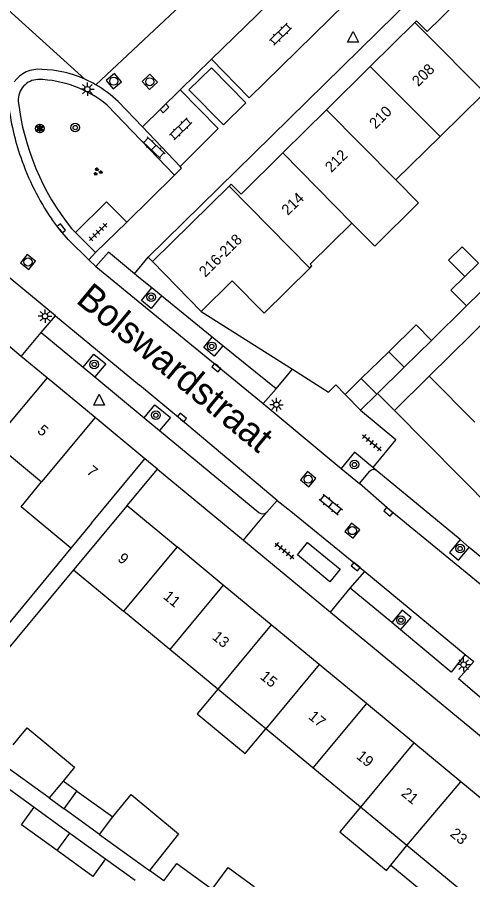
# Model space of a CAD drawing. Extents: x 128000 to 131008, y 398996 to 402500.
# Drawn here: x 129596.3 to 129638.5, y 399093.1 to 399173.1 of the extents above; entities that cross this region are included whole.
import ezdxf

# ---------------------------------------------------------------- set-up
doc = ezdxf.new("R2010")
doc.units = 0
for name, color, linetype in [('gg-afsc-erfafscheiding', 7, 'Continuous'), ('gg-anno-huisnummerreeks BGT', 7, 'Continuous'), ('gg-anno-openbare ruimte label', 7, 'Continuous'), ('gg-bbg-abri', 7, 'Continuous'), ('gg-bbg-bijgebouw', 7, 'Continuous'), ('gg-bbg-gedigitaliseerde bebouwing', 7, 'Continuous'), ('gg-bbg-gedigitaliseerde bijgebouw', 7, 'Continuous'), ('gg-bbg-hoofdgebouw', 7, 'Continuous'), ('gg-bbg-luifel en loopbrug', 7, 'Continuous'), ('gg-bbg-tussenscheiding', 7, 'Continuous'), ('gg-knt-verharding', 7, 'Continuous'), ('gg-knt-verharding nz', 7, 'Continuous'), ('gt-grn-weggrens', 7, 'Continuous'), ('gt-symb-boom', 7, 'Continuous'), ('gt-symb-groenvak', 7, 'Continuous'), ('gt-symb-klinker verharding', 7, 'Continuous'), ('gt-symb-kolk', 7, 'Continuous'), ('gt-symb-lichtmast', 7, 'Continuous'), ('gt-symb-rioolschacht', 7, 'Continuous'), ('gt-symb-solitaire heester', 7, 'Continuous'), ('gt-symb-tegel verharding', 7, 'Continuous'), ('gt-symb-waterafsluiter', 7, 'Continuous')]:
    doc.layers.add(name, color=color, linetype=linetype)

# ---------------------------------------------------------------- blocks, each defined once
blk = doc.blocks.new('gt0-LMAST')
at = {"layer": 'gt-symb-lichtmast'}
for p, q in [((-0.182, 0.173), (-0.447, 0.438)), ((-0.005, 0.246), (-0.005, 0.621)), ((0.172, 0.173), (0.437, 0.438)), ((-0.255, -0.004), (-0.63, -0.004)), ((-0.182, -0.181), (-0.447, -0.446)), ((-0.005, -0.254), (-0.005, -0.629)), ((0.437, -0.446), (0.172, -0.181)), ((0.245, -0.004), (0.62, -0.004))]:
    blk.add_line(p, q, dxfattribs=at)
blk.add_circle((-0.005, -0.004), 0.25, dxfattribs=at)
blk = doc.blocks.new('gt0-RS')
at = {"layer": 'gt-symb-rioolschacht'}
blk.add_lwpolyline([(-0.5, -0.5), (0.5, -0.5), (0.5, 0.5), (-0.5, 0.5)], close=True, dxfattribs=at)
blk.add_circle((0, 0), 0.375, dxfattribs=at)
blk = doc.blocks.new('gt0-KL1')
at = {"layer": 'gt-symb-klinker verharding'}
for p, q in [((-1.15, 0.3), (1.15, 0.3)), ((-1, -0.3), (-1, 0.3)), ((-0.5, 0.3), (-0.5, 0.45)), ((0, -0.3), (0, 0.3)), ((0.5, 0.3), (0.5, 0.45)), ((1, -0.3), (1, 0.3)), ((-1.15, -0.3), (1.15, -0.3)), ((-0.5, -0.45), (-0.5, -0.3)), ((0.5, -0.45), (0.5, -0.3))]:
    blk.add_line(p, q, dxfattribs=at)
blk = doc.blocks.new('gt0-KOLK')
at = {"layer": 'gt-symb-kolk'}
blk.add_lwpolyline([(0, 0), (0.375, 0), (0.375, 0.4), (-0.375, 0.4), (-0.375, 0), (0, 0)], dxfattribs=at)
blk = doc.blocks.new('gt0-BOOM')
at = {"layer": 'gt-symb-boom'}
for radius in [0.4, 0.2]:
    blk.add_circle((0, 0), radius, dxfattribs=at)
blk = doc.blocks.new('gt0-GRVAK')
at = {"layer": 'gt-symb-groenvak'}
for p, q in [((-0.11, 0.189), (-0.228, 0.24)), ((-0.182, 0.153), (0.088, 0.153)), ((-0.091, 0.211), (-0.156, 0.322)), ((-0.047, 0.214), (-0.047, 0.393)), ((-0.004, 0.211), (0.061, 0.322)), ((0.015, 0.189), (0.133, 0.24)), ((0.262, -0.052), (0.197, 0.059)), ((0.305, -0.049), (0.305, 0.13)), ((0.349, -0.052), (0.414, 0.059)), ((-0.245, -0.228), (-0.363, -0.177)), ((-0.318, -0.264), (-0.047, -0.264)), ((-0.226, -0.206), (-0.291, -0.095)), ((-0.183, -0.203), (-0.183, -0.024)), ((-0.139, -0.206), (-0.074, -0.095)), ((-0.12, -0.228), (-0.002, -0.177)), ((0.243, -0.074), (0.125, -0.023)), ((0.17, -0.11), (0.441, -0.11)), ((0.368, -0.074), (0.486, -0.023))]:
    blk.add_line(p, q, dxfattribs=at)
blk = doc.blocks.new('gt0-TEG1')
at = {"layer": 'gt-symb-tegel verharding'}
for p, q in [((-1.125, 0), (1.125, 0)), ((-0.9, -0.25), (-0.9, 0.25)), ((-0.45, -0.25), (-0.45, 0.25)), ((0, -0.25), (0, 0.25)), ((0.45, -0.25), (0.45, 0.25)), ((0.9, -0.25), (0.9, 0.25))]:
    blk.add_line(p, q, dxfattribs=at)
blk = doc.blocks.new('gt0-SH')
at = {"layer": 'gt-symb-solitaire heester'}
blk.add_circle((0, 0), 0.4, dxfattribs=at)
for centre, start, end in [((-0.346, 0.2), 270, 30), ((-0.346, -0.2), 330, 90), ((0, 0.4), 210, 330), ((0.346, 0.2), 150, 270), ((0.346, -0.2), 90, 210), ((0, -0.4), 30, 150)]:
    blk.add_arc(centre, 0.4, start, end, dxfattribs=at)
blk = doc.blocks.new('gt0-WAFSL')
at = {"layer": 'gt-symb-waterafsluiter'}
for p, q in [((-0.5, -0.333), (0, 0.667)), ((0, 0.667), (0.5, -0.333)), ((0.5, -0.333), (-0.5, -0.333))]:
    blk.add_line(p, q, dxfattribs=at)

msp = doc.modelspace()

# ---------------------------------------------------------------- linework, layer by layer
at = {"layer": 'gg-afsc-erfafscheiding'}
for p, q in [((129634.691, 399143.138), (129637.943, 399146.342)), ((129613.33, 399145.83), (129621.796, 399140.461)), ((129601.257, 399123.869), (129593.144, 399114.068)), ((129595.24, 399101.74), (129597.85, 399099.85)), ((129604.47, 399095.06), (129607.21, 399093.08)), ((129609.86, 399093.01), (129608.545, 399093.97))]:
    msp.add_line(p, q, dxfattribs=at)
for points in [[(129621.796, 399140.461), (129625.14, 399138.34), (129625.82, 399139), (129626.68, 399138.12)], [(129601.5, 399121.85), (129589.741, 399107.749), (129591.37, 399106.39)]]:
    msp.add_lwpolyline(points, dxfattribs=at)
at = {"layer": 'gg-bbg-abri'}
msp.add_lwpolyline([(129622.251, 399123.239), (129623.206, 399124.395), (129626.213, 399121.912), (129625.257, 399120.756), (129622.251, 399123.239)], dxfattribs=at)
at = {"layer": 'gg-bbg-bijgebouw'}
for p, q in [((129640.459, 399148.821), (129637.943, 399146.342)), ((129634.691, 399143.138), (129632.162, 399140.645)), ((129632.162, 399140.645), (129629.691, 399138.209)), ((129626.68, 399138.12), (129628.12, 399136.66)), ((129629.624, 399138.143), (129628.12, 399136.66)), ((129629.691, 399138.209), (129629.624, 399138.143))]:
    msp.add_line(p, q, dxfattribs=at)
at = {"layer": 'gg-bbg-gedigitaliseerde bebouwing'}
for p, q in [((129631.397, 399158.02), (129635.482, 399162.037)), ((129619.18, 399145.67), (129623.417, 399149.847)), ((129594.064, 399133.714), (129598.535, 399130.015)), ((129603.17, 399126.18), (129608.12, 399132.16)), ((129606.47, 399127.81), (129601.5, 399121.85)), ((129603.17, 399126.18), (129601.257, 399123.869)), ((129601.5, 399121.85), (129606.14, 399118.015)), ((129610.423, 399114.475), (129606.14, 399118.015)), ((129614.873, 399110.797), (129610.423, 399114.475)), ((129619.322, 399107.12), (129614.873, 399110.797)), ((129623.7, 399103.502), (129619.322, 399107.12)), ((129628.101, 399099.864), (129623.7, 399103.502)), ((129632.418, 399096.296), (129628.101, 399099.864))]:
    msp.add_line(p, q, dxfattribs=at)
for points in [[(129635.482, 399162.037), (129639.447, 399165.937), (129641.957, 399163.386)], [(129627.319, 399154.008), (129629.426, 399151.872), (129633.499, 399155.889), (129631.397, 399158.02)], [(129623.417, 399149.847), (129623.609, 399150.037), (129623.448, 399150.201), (129627.319, 399154.008)], [(129601.257, 399123.869), (129596.623, 399127.705), (129598.535, 399130.015)], [(129638.271, 399090.889), (129638.16, 399091.55), (129632.418, 399096.296)]]:
    msp.add_lwpolyline(points, dxfattribs=at)
at = {"layer": 'gg-bbg-gedigitaliseerde bijgebouw'}
for p, q in [((129639.039, 399150.299), (129637.772, 399149.057)), ((129630.725, 399142.085), (129628.179, 399139.59)), ((129628.179, 399139.59), (129626.68, 399138.12)), ((129599.235, 399100.718), (129594.69, 399104.001)), ((129600.525, 399102.275), (129599.235, 399100.718)), ((129600.63, 399099.7), (129601.81, 399101.35)), ((129601.81, 399101.35), (129605.127, 399098.948)), ((129597.85, 399099.85), (129601.164, 399097.452)), ((129603.915, 399097.326), (129600.63, 399099.7)), ((129601.164, 399097.452), (129604.47, 399095.06)), ((129603.915, 399097.326), (129608.545, 399093.97))]:
    msp.add_line(p, q, dxfattribs=at)
for points in [[(129637.772, 399149.057), (129636.49, 399147.8), (129637.943, 399146.342)], [(129634.691, 399143.138), (129633.27, 399144.58), (129630.725, 399142.085)], [(129595.886, 399105.645), (129597.181, 399107.207), (129601.586, 399103.555), (129600.525, 399102.275)], [(129605.127, 399098.948), (129606.836, 399101.012), (129611.227, 399097.377), (129608.545, 399093.97)], [(129599.982, 399095.82), (129596.67, 399098.22), (129597.85, 399099.85)], [(129604.47, 399095.06), (129603.28, 399093.43), (129599.982, 399095.82)], [(129609.86, 399093.01), (129611.06, 399094.64), (129614.361, 399092.243)]]:
    msp.add_lwpolyline(points, dxfattribs=at)
at = {"layer": 'gg-bbg-hoofdgebouw'}
for p, q in [((129633.139, 399172.611), (129629.006, 399168.529)), ((129629.006, 399168.529), (129624.95, 399164.523)), ((129624.95, 399164.523), (129620.895, 399160.517)), ((129615.928, 399157.441), (129608.82, 399150.44)), ((129608.82, 399150.44), (129613.33, 399145.83)), ((129634.49, 399139.83), (129641.016, 399146.287)), ((129596.646, 399141.655), (129594.569, 399143.374)), ((129599.039, 399139.674), (129596.646, 399141.655)), ((129603.51, 399135.975), (129599.039, 399139.674)), ((129638.723, 399135.548), (129634.49, 399139.83)), ((129608.12, 399132.16), (129603.51, 399135.975)), ((129606.47, 399127.81), (129611.093, 399123.985)), ((129615.366, 399120.45), (129611.093, 399123.985)), ((129619.813, 399116.769), (129615.366, 399120.45)), ((129624.261, 399113.089), (129619.813, 399116.769)), ((129628.66, 399109.45), (129624.261, 399113.089)), ((129633.051, 399105.817), (129628.66, 399109.45)), ((129637.427, 399102.195), (129633.051, 399105.817))]:
    msp.add_line(p, q, dxfattribs=at)
for points in [[(129638.428, 399175.852), (129634.3, 399171.77), (129633.31, 399172.78), (129633.139, 399172.611)], [(129620.895, 399160.517), (129617.03, 399156.7), (129616.12, 399157.63), (129615.928, 399157.441)], [(129619.18, 399145.67), (129616.22, 399148.65), (129613.33, 399145.83)], [(129643.43, 399091.71), (129642.99, 399094.28), (129640.45, 399096.4), (129642.05, 399098.37), (129637.427, 399102.195)]]:
    msp.add_lwpolyline(points, dxfattribs=at)
at = {"layer": 'gg-bbg-luifel en loopbrug'}
for p, q in [((129601.81, 399101.35), (129600.525, 399102.275)), ((129599.235, 399100.718), (129600.63, 399099.7)), ((129630.921, 399094.487), (129632.418, 399096.296)), ((129630.921, 399094.487), (129635.906, 399090.361))]:
    msp.add_line(p, q, dxfattribs=at)
for points in [[(129639.039, 399150.299), (129637.538, 399151.821), (129636.275, 399150.576), (129637.772, 399149.057)], [(129614.873, 399110.797), (129612.969, 399108.493), (129617.418, 399104.816), (129619.322, 399107.12)], [(129628.101, 399099.864), (129626.19, 399097.555), (129630.504, 399093.984), (129630.921, 399094.487)], [(129614.361, 399092.243), (129615.83, 399094.266), (129618.257, 399092.503), (129616.788, 399090.48)]]:
    msp.add_lwpolyline(points, dxfattribs=at)
at = {"layer": 'gg-bbg-tussenscheiding'}
for p, q in [((129633.139, 399172.611), (129642.138, 399163.562)), ((129629.006, 399168.529), (129635.482, 399162.037)), ((129624.95, 399164.523), (129631.397, 399158.02)), ((129620.895, 399160.517), (129627.319, 399154.008)), ((129615.928, 399157.441), (129623.417, 399149.847)), ((129632.162, 399140.645), (129630.725, 399142.085)), ((129599.039, 399139.674), (129594.064, 399133.714)), ((129629.624, 399138.143), (129628.179, 399139.59)), ((129603.51, 399135.975), (129598.535, 399130.015)), ((129611.093, 399123.985), (129606.14, 399118.015)), ((129615.366, 399120.45), (129610.423, 399114.475)), ((129619.813, 399116.769), (129614.873, 399110.797)), ((129624.261, 399113.089), (129619.322, 399107.12)), ((129628.66, 399109.45), (129623.7, 399103.502)), ((129633.051, 399105.817), (129628.101, 399099.864)), ((129632.418, 399096.296), (129637.427, 399102.195)), ((129603.915, 399097.326), (129605.127, 399098.948)), ((129599.982, 399095.82), (129601.164, 399097.452))]:
    msp.add_line(p, q, dxfattribs=at)
at = {"layer": 'gg-knt-verharding'}
for p, q in [((129636.21, 399178.15), (129608.41, 399150.86)), ((129611.385, 399166.364), (129614.298, 399169.206)), ((129604.616, 399164.947), (129610.861, 399158.465)), ((129605.62, 399165.286), (129607.88, 399162.935)), ((129607.88, 399162.935), (129611.367, 399159.251)), ((129610.861, 399158.465), (129606.424, 399154.109)), ((129606.424, 399154.109), (129603.542, 399151.279)), ((129601.679, 399153.151), (129601.316, 399153.516)), ((129603.542, 399151.279), (129601.679, 399153.151)), ((129602.908, 399150.613), (129603.542, 399151.279)), ((129603.546, 399149.982), (129602.908, 399150.613)), ((129608.41, 399150.86), (129608.82, 399150.44)), ((129599.827, 399145.408), (129595.173, 399149.255)), ((129607.536, 399148.98), (129607.14, 399149.312)), ((129608.744, 399147.999), (129607.536, 399148.98)), ((129609.642, 399147.269), (129608.744, 399147.999)), ((129614.349, 399143.446), (129609.642, 399147.269)), ((129598.479, 399143.869), (129599.827, 399145.408)), ((129598.479, 399143.869), (129602.379, 399140.645)), ((129615.343, 399142.639), (129614.349, 399143.446)), ((129620.278, 399138.63), (129615.343, 399142.639)), ((129602.379, 399140.645), (129603.472, 399139.742)), ((129603.472, 399139.742), (129608.045, 399135.962)), ((129634.49, 399139.83), (129631.261, 399136.621)), ((129619.083, 399137.27), (129620.278, 399138.63)), ((129619.083, 399137.27), (129626.324, 399131.268)), ((129608.045, 399135.962), (129609.48, 399134.776)), ((129631.261, 399136.621), (129662.46, 399105.06)), ((129609.48, 399134.776), (129618.693, 399127.166)), ((129606.47, 399127.81), (129609.278, 399131.203)), ((129609.278, 399131.203), (129617.253, 399124.61)), ((129626.324, 399131.268), (129628.013, 399129.868)), ((129629.615, 399131.05), (129629.246, 399131.356)), ((129628.013, 399129.868), (129628.97, 399131.023)), ((129637.336, 399124.661), (129629.615, 399131.05)), ((129619.41, 399127.211), (129620.369, 399128.275)), ((129617.253, 399124.61), (129625.315, 399117.945)), ((129638.2, 399123.945), (129637.336, 399124.661)), ((129647.513, 399116.224), (129638.2, 399123.945)), ((129627.158, 399120.168), (129628.506, 399121.703)), ((129631.012, 399116.965), (129627.158, 399120.168)), ((129625.315, 399117.945), (129651.46, 399096.33)), ((129631.831, 399116.284), (129631.012, 399116.965)), ((129637.825, 399114.001), (129638.609, 399113.353))]:
    msp.add_line(p, q, dxfattribs=at)
for points in [[(129614.298, 399169.206), (129617.793, 399165.622), (129626.725, 399174.387), (129623.261, 399177.975)], [(129615.41, 399163.123), (129612.192, 399166.382), (129614.29, 399168.399), (129617.46, 399165.155), (129615.41, 399163.123)], [(129611.367, 399159.251), (129614.921, 399162.798), (129611.385, 399166.364)], [(129610.861, 399158.465), (129611.508, 399159.116), (129611.367, 399159.251)], [(129601.679, 399153.151), (129604.537, 399155.995), (129606.424, 399154.109)], [(129602.908, 399150.613), (129601.035, 399152.462), (129600.222, 399153.389), (129599.467, 399154.371)], [(129607.14, 399149.312), (129604.732, 399151.331), (129603.546, 399149.982)], [(129609.642, 399147.269), (129608.69, 399146.097), (129607.792, 399146.827), (129608.744, 399147.999)], [(129615.343, 399142.639), (129614.548, 399141.66), (129613.568, 399142.484), (129614.349, 399143.446)], [(129602.379, 399140.645), (129603.384, 399141.861), (129604.477, 399140.957), (129603.472, 399139.742)], [(129608.045, 399135.962), (129609.035, 399137.159), (129610.486, 399135.993), (129609.48, 399134.776)], [(129629.246, 399131.356), (129627.556, 399132.756), (129626.324, 399131.268)], [(129620.369, 399128.275), (129621.65, 399127.307), (129628.506, 399121.703)], [(129637.336, 399124.661), (129636.348, 399123.469), (129637.207, 399122.748), (129638.2, 399123.945)], [(129631.831, 399116.284), (129632.794, 399117.442), (129631.98, 399118.129), (129631.012, 399116.965)], [(129637.825, 399114.001), (129636.522, 399112.385), (129631.831, 399116.284)], [(129641.033, 399108.483), (129637.199, 399111.76), (129638.609, 399113.353)]]:
    msp.add_lwpolyline(points, dxfattribs=at)
for centre, radius, start, end in [((129598.274, 399165.428), 2.849, 84.51556, 143.61643), ((129598.231, 399157.621), 10.648, 66.21139, 88.30455), ((129598.261, 399165.428), 1.902, 92.14144, 183.08946), ((129598.042, 399157.071), 10.259, 50.14883, 89.17354), ((129598.235, 399157.64), 10.629, 59.92889, 66.19061), ((129598.242, 399157.639), 10.626, 46.02385, 59.96081), ((129619.778, 399168.105), 24.519, 187.04503, 199.01642), ((129619.378, 399168.037), 23.175, 186.71677, 218.79689), ((129619.762, 399168.099), 24.502, 199.01497, 214.07524), ((129629.309, 399130.652), 0.502, 52.37748, 132.41658), ((129619.027, 399127.575), 0.529, 230.77783, 316.40469)]:
    msp.add_arc(centre, radius, start, end, dxfattribs=at)
at = {"layer": 'gg-knt-verharding nz'}
for p, q in [((129607.88, 399162.935), (129611.385, 399166.364)), ((129603.546, 399149.982), (129619.083, 399137.27)), ((129599.827, 399145.408), (129607.613, 399138.973)), ((129620.278, 399138.63), (129621.796, 399140.461)), ((129617.253, 399124.61), (129619.41, 399127.211)), ((129628.506, 399121.703), (129637.825, 399114.001)), ((129625.315, 399117.945), (129627.158, 399120.168))]:
    msp.add_line(p, q, dxfattribs=at)
for points in [[(129614.298, 399169.206), (129621.647, 399176.375), (129623.261, 399177.975)], [(129620.369, 399128.275), (129611.419, 399135.83), (129607.613, 399138.973)], [(129628.12, 399136.66), (129631.393, 399133.947), (129629.246, 399131.356)], [(129652.353, 399109.687), (129646.365, 399114.653), (129630.824, 399127.396), (129628.013, 399129.868)]]:
    msp.add_lwpolyline(points, dxfattribs=at)
at = {"layer": 'gt-grn-weggrens'}
for p, q in [((129586.83, 399181.552), (129602.526, 399167.364)), ((129607.14, 399149.312), (129608.41, 399150.86)), ((129596.646, 399141.655), (129598.479, 399143.869)), ((129629.691, 399138.209), (129631.261, 399136.621)), ((129609.278, 399131.203), (129608.12, 399132.16))]:
    msp.add_line(p, q, dxfattribs=at)
msp.add_lwpolyline([(129614.772, 399177.368), (129608.484, 399171.435), (129603.561, 399166.838)], dxfattribs=at)

# ---------------------------------------------------------------- block references
at = {"layer": 'gt-symb-boom'}
for p in [(129601.649, 399162.873), (129608.693, 399147.139), (129614.311, 399142.583), (129603.415, 399140.913), (129609.137, 399136.199), (129627.538, 399131.619), (129637.344, 399123.831), (129631.862, 399117.192)]:
    msp.add_blockref('gt0-BOOM', p, dxfattribs=at)
at = {"layer": 'gt-symb-groenvak'}
msp.add_blockref('gt0-GRVAK', (129603.727, 399158.774), dxfattribs=at)
at = {"layer": 'gt-symb-klinker verharding'}
for p, rotation in [((129620.684, 399171.539), 44.432733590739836), ((129611.426, 399162.752), 44.43273358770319), ((129608.944, 399161.01), -43.581074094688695), ((129625.349, 399127.911), -39.56350868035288)]:
    msp.add_blockref('gt0-KL1', p, dxfattribs=dict(at, rotation=rotation))
at = {"layer": 'gt-symb-kolk'}
for p, rotation in [((129609.793, 399164.801), -135.72932696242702), ((129600.208, 399153.406), -50.64204307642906), ((129614.864, 399140.77), 140.5613752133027), ((129611.419, 399135.83), -39.688267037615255), ((129630.824, 399127.396), 140.64204307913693), ((129627.787, 399122.299), 140.64204307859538)]:
    msp.add_blockref('gt0-KOLK', p, dxfattribs=dict(at, rotation=rotation))
at = {"layer": 'gt-symb-lichtmast'}
for p in [(129602.786, 399166.434), (129598.854, 399145.381), (129620.319, 399137.176), (129637.678, 399113.071)]:
    msp.add_blockref('gt0-LMAST', p, dxfattribs=at)
at = {"layer": 'gt-symb-rioolschacht'}
for p, rotation in [((129605.227, 399167.172), -140.19442890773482), ((129608.559, 399167.116), -136.5810107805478), ((129597.27, 399150.407), -39.563508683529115), ((129623.25, 399130.259), -39.56350868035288), ((129627.348, 399125.496), -39.563508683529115)]:
    msp.add_blockref('gt0-RS', p, dxfattribs=dict(at, rotation=rotation))
at = {"layer": 'gt-symb-solitaire heester'}
msp.add_blockref('gt0-SH', (129598.364, 399162.79), dxfattribs=at)
at = {"layer": 'gt-symb-tegel verharding'}
for p, rotation in [((129603.767, 399153.18), 44.27067303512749), ((129629.158, 399133.654), -39.563508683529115), ((129621.059, 399123.627), -39.56350868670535)]:
    msp.add_blockref('gt0-TEG1', p, dxfattribs=dict(at, rotation=rotation))
at = {"layer": 'gt-symb-waterafsluiter'}
for p in [(129627.415, 399171.115), (129603.876, 399137.472)]:
    msp.add_blockref('gt0-WAFSL', p, dxfattribs=at)

# ---------------------------------------------------------------- texts
at = {"layer": 'gg-anno-huisnummerreeks BGT'}
for s, rotation, p in [('208', 44.7, (129633.474, 399166.614)), ('210', 44.7, (129629.51, 399162.699)), ('212', 44.7, (129625.406, 399158.645)), ('214', 44.6, (129621.371, 399154.665)), ('216-218', 44.6, (129613.716, 399148.943)), ('5', 320.4, (129598.062, 399134.643)), ('7', 320.4, (129602.633, 399130.86)), ('9', 320.4, (129605.509, 399122.765)), ('11', 320.4, (129609.747, 399119.258)), ('13', 320.4, (129614.275, 399115.51)), ('15', 320.4, (129618.723, 399111.83)), ('17', 320.4, (129623.204, 399108.124)), ('19', 320.4, (129627.648, 399104.446)), ('21', 320.4, (129631.816, 399100.997)), ('23', 320.4, (129636.345, 399097.249))]:
    msp.add_text(s, height=1, rotation=rotation, dxfattribs=at).set_placement(p)
at = {"layer": 'gg-anno-openbare ruimte label'}
msp.add_text('Bolswardstraat', height=2.5, rotation=320.4, dxfattribs=at).set_placement((129601.619, 399146.711))

doc.saveas('drawing.dxf')
